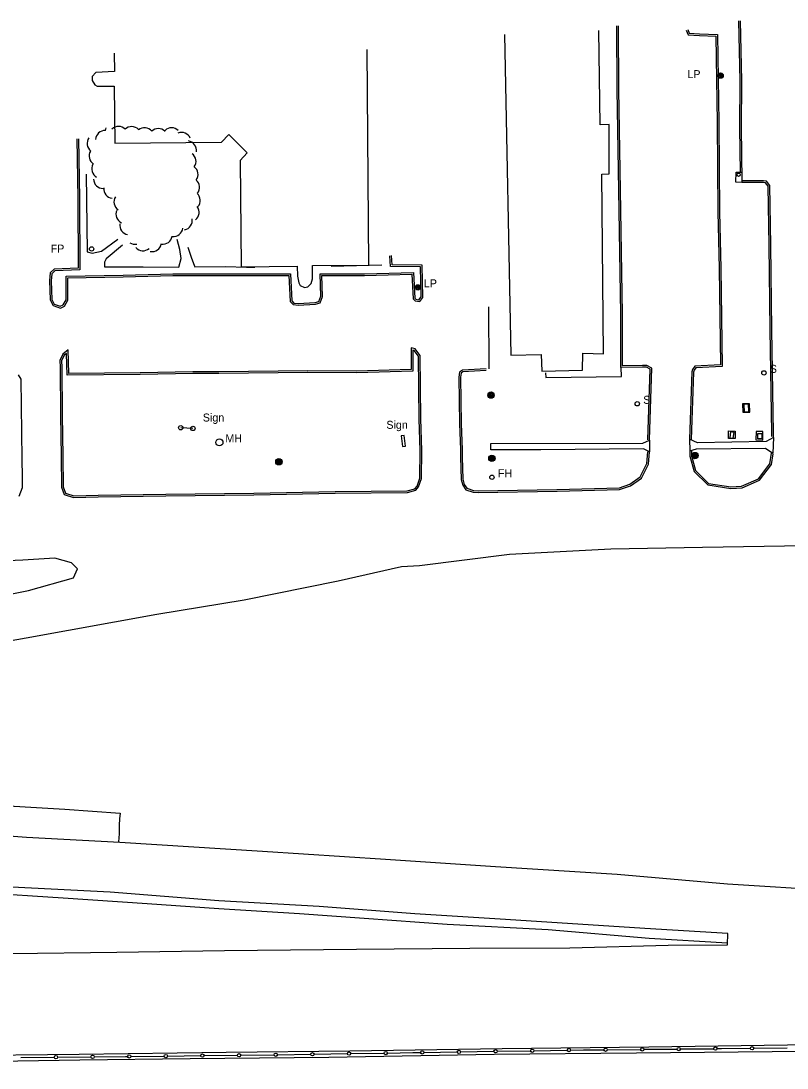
# Model space of a CAD drawing. Extents: x 2402803 to 2427059, y 6985292 to 6997652.
# Drawn here: x 2425538 to 2425998, y 6991512 to 6992141 of the extents above; entities that cross this region are included whole.
import ezdxf

# ---------------------------------------------------------------- set-up
doc = ezdxf.new("R2010")
doc.units = 0
for name, color, linetype in [('p_drainage conc drain', 7, 'Continuous'), ('p_dtm retaining wall', 7, 'Continuous'), ('p_dtm sidewalk', 7, 'Continuous'), ('p_road - paved curb', 7, 'Continuous'), ('p_road bridge end', 7, 'Continuous'), ('p_road guard fences', 7, 'Continuous'), ('p_structure building', 7, 'Continuous'), ('p_structure general', 7, 'Continuous'), ('p_structure sign', 7, 'Continuous'), ('p_structure slab', 7, 'Continuous'), ('p_utility manhole', 7, 'Continuous'), ('p_veg woods', 7, 'Continuous')]:
    doc.layers.add(name, color=color, linetype=linetype)

msp = doc.modelspace()

# ---------------------------------------------------------------- linework, layer by layer
at = {"layer": 'p_drainage conc drain'}
for points in [[(2425439.41, 6991659.62), (2425443.14, 6991665.49), (2425442.87, 6991669.2), (2425440.23, 6991671.35), (2425440.28, 6991674.93), (2425443.82, 6991677.28), (2425476.02, 6991674.13), (2425513.59, 6991670.74), (2425564.74, 6991667.79), (2425597.79, 6991665.44), (2425597.41, 6991662.04), (2425597.3, 6991658.17), (2425597.26, 6991652.91), (2425596.94, 6991648.1)], [(2425437.28, 6991626.94), (2425468.83, 6991622.16), (2425514.34, 6991617.86), (2425563.69, 6991614.65), (2425613.98, 6991611.18), (2425657.05, 6991608.08), (2425705.53, 6991605.21), (2425744.25, 6991602.47), (2425794.1, 6991598.7), (2425854.82, 6991595.66), (2425915.44, 6991590.45), (2425962.48, 6991587.5)]]:
    msp.add_lwpolyline(points, dxfattribs=at)
at = {"layer": 'p_dtm retaining wall'}
msp.add_line((2425819.28, 6991931.9), (2425819.07, 6991969.14), dxfattribs=at)
at = {"layer": 'p_dtm sidewalk'}
for points in [[(2425577.51, 6992048.75), (2425578.05, 6992002.16), (2425581.01, 6992001.25), (2425586.7, 6992002.48), (2425596.36, 6992009.68)], [(2425599.18, 6992006.01), (2425589.48, 6991997.99), (2425588.37, 6991995.97), (2425588.54, 6991993.04), (2425611.62, 6991993.14), (2425633.01, 6991992.95), (2425634.44, 6991998.14), (2425633.71, 6992003.57), (2425632, 6992009.42)], [(2425638.42, 6992004.97), (2425640.67, 6991998.27), (2425642.37, 6991994.13), (2425642.65, 6991993.04), (2425661.07, 6991993.25), (2425673.75, 6991992.88), (2425678.78, 6991992.88)], [(2425754.87, 6991994.04), (2425724.6, 6991993.26)], [(2425853.11, 6991929.47), (2425853.36, 6991926.71), (2425898.7, 6991927.42), (2425898.56, 6991932.73)], [(2425915.6, 6991882.06), (2425912.05, 6991883.94), (2425850.27, 6991883.38), (2425820.36, 6991883.28), (2425820.27, 6991887.21), (2425911.69, 6991887.34), (2425915.6, 6991889.05)], [(2425990.06, 6991890.74), (2425985.55, 6991888.4), (2425944.39, 6991887.6), (2425939.66, 6991889.63)], [(2425939.72, 6991882.72), (2425943.72, 6991884), (2425985.29, 6991884.31), (2425989.66, 6991881.27)]]:
    msp.add_lwpolyline(points, dxfattribs=at)
at = {"layer": 'p_road - paved curb'}
for points in [[(2425914.6, 6991889.29), (2425914.6, 6991889.3), (2425916.05, 6991931.72), (2425913.79, 6991932.84), (2425911.44, 6991932.9), (2425898.41, 6991932.73), (2425898.34, 6991964.8), (2425897.4, 6992026.93), (2425896.11, 6992099.53), (2425895.96, 6992137.7)], [(2425915.6, 6991889.05), (2425915.6, 6991889.29), (2425917.07, 6991932.33), (2425914.04, 6991933.83), (2425911.45, 6991933.9), (2425899.41, 6991933.74), (2425899.34, 6991964.81), (2425898.4, 6992026.95), (2425897.11, 6992099.54), (2425896.96, 6992137.7)], [(2425970.18, 6992049.66), (2425969.88, 6992076.56), (2425970.04, 6992104.65), (2425969.31, 6992140.6)], [(2425990.06, 6991890.74), (2425990.1, 6991893.6), (2425988.97, 6991955.25), (2425988.39, 6992006.14), (2425987.8, 6992041.9), (2425985.83, 6992044.46), (2425984.04, 6992044.71), (2425971.24, 6992044.79), (2425970.88, 6992076.56), (2425971.04, 6992104.66), (2425970.31, 6992140.62)], [(2425937.65, 6992135.02), (2425938.8, 6992132.34), (2425945.62, 6992131.86), (2425955.42, 6992131.49), (2425956.12, 6992079.66), (2425956.67, 6992026.04), (2425957.38, 6991992.19), (2425958.2, 6991934.27), (2425942.86, 6991933.46), (2425941.49, 6991931.62), (2425941.05, 6991930.13), (2425939.66, 6991889.63)], [(2425938.57, 6992135.41), (2425939.48, 6992133.29), (2425945.67, 6992132.86), (2425956.41, 6992132.45), (2425957.12, 6992079.67), (2425957.67, 6992026.06), (2425958.38, 6991992.21), (2425959.21, 6991933.32), (2425943.38, 6991932.49), (2425942.4, 6991931.17), (2425942.05, 6991929.97), (2425940.66, 6991889.6)], [(2425571.84, 6992069.86), (2425572.35, 6992034.19), (2425572.62, 6991992.3), (2425558.24, 6991991.66), (2425555.81, 6991989.43), (2425555.36, 6991984.83), (2425555.8, 6991973.27), (2425557.55, 6991969.86), (2425561.98, 6991968.4), (2425564.4, 6991969.49), (2425566.52, 6991973.13), (2425566.45, 6991986.56), (2425599.64, 6991987.12), (2425629.45, 6991987.82), (2425685.76, 6991987.87), (2425699.19, 6991987.88), (2425700, 6991972.38), (2425701.71, 6991970.46), (2425704.74, 6991970.14), (2425715.06, 6991970.7), (2425717.81, 6991971.58), (2425719.35, 6991975.41), (2425718.99, 6991987.85), (2425744.57, 6991987.88), (2425772.99, 6991988.66), (2425773.74, 6991974.01), (2425774.86, 6991972.73), (2425777.67, 6991972.3), (2425779.45, 6991974.78), (2425779.21, 6991994.03), (2425761.15, 6991994.32), (2425760.77, 6991999.9)], [(2425572.84, 6992069.87), (2425573.35, 6992034.2), (2425573.63, 6991991.34), (2425558.65, 6991990.68), (2425556.77, 6991988.95), (2425556.36, 6991984.8), (2425556.79, 6991973.53), (2425558.25, 6991970.68), (2425561.92, 6991969.47), (2425563.7, 6991970.27), (2425565.52, 6991973.4), (2425565.44, 6991987.54), (2425599.62, 6991988.12), (2425629.44, 6991988.82), (2425685.76, 6991988.87), (2425700.14, 6991988.88), (2425700.98, 6991972.78), (2425702.2, 6991971.41), (2425704.77, 6991971.14), (2425714.88, 6991971.69), (2425717.06, 6991972.39), (2425718.34, 6991975.59), (2425717.96, 6991988.85), (2425744.56, 6991988.88), (2425773.94, 6991989.69), (2425774.72, 6991974.41), (2425775.37, 6991973.66), (2425777.22, 6991973.38), (2425778.45, 6991975.1), (2425778.22, 6991993.05), (2425760.21, 6991993.33), (2425759.79, 6991999.62)], [(2425989.07, 6991891.23), (2425989.1, 6991893.6), (2425987.97, 6991955.24), (2425987.39, 6992006.13), (2425986.81, 6992041.55), (2425985.29, 6992043.53), (2425983.97, 6992043.71), (2425970.98, 6992043.8)], [(2425641.56, 6991930.11), (2425609.79, 6991929.52), (2425567.08, 6991929.19), (2425566.68, 6991943.25), (2425563.48, 6991940.7), (2425561.72, 6991936.99), (2425561.77, 6991932.84), (2425561.97, 6991904.04), (2425562.37, 6991879.5), (2425562.6, 6991860.94), (2425564.21, 6991856.54), (2425569.91, 6991854.79), (2425584.68, 6991855.04)], [(2425584.66, 6991856.04), (2425625.32, 6991856.69), (2425678.02, 6991857.36), (2425726.91, 6991858.43), (2425770.22, 6991858.81), (2425774.77, 6991860.01), (2425776.06, 6991861.61), (2425777.82, 6991866.35), (2425777.9, 6991882.89), (2425777.31, 6991901.82), (2425776.9, 6991939.58), (2425774.36, 6991942.97), (2425773.63, 6991943.21), (2425773.6, 6991930.62), (2425739.74, 6991929.52), (2425710.4, 6991929.77)], [(2425584.68, 6991855.04), (2425625.33, 6991855.69), (2425678.04, 6991856.36), (2425726.93, 6991857.43), (2425770.35, 6991857.81), (2425775.34, 6991859.13), (2425776.94, 6991861.11), (2425778.82, 6991866.17), (2425778.9, 6991882.9), (2425778.31, 6991901.84), (2425777.9, 6991939.92), (2425774.97, 6991943.82), (2425772.63, 6991944.59), (2425772.6, 6991931.59), (2425739.73, 6991930.52), (2425710.41, 6991930.77)], [(2425641.58, 6991929.11), (2425609.8, 6991928.52), (2425566.11, 6991928.18), (2425565.74, 6991941.22), (2425564.28, 6991940.06), (2425562.72, 6991936.77), (2425562.77, 6991932.85), (2425562.97, 6991904.05), (2425563.37, 6991879.51), (2425563.6, 6991861.12), (2425564.98, 6991857.35), (2425570.05, 6991855.79), (2425584.66, 6991856.04)], [(2425710.41, 6991930.77), (2425657.16, 6991930.2), (2425641.56, 6991930.11)], [(2425710.42, 6991929.77), (2425657.17, 6991929.2), (2425641.57, 6991929.11)], [(2425817.53, 6991931.86), (2425803.31, 6991931.11), (2425801.52, 6991930.02), (2425801.17, 6991926.9), (2425801.61, 6991898.83), (2425802.08, 6991883.51), (2425802.06, 6991878.99), (2425802.47, 6991865.52), (2425803.45, 6991862.08), (2425805.4, 6991859.4), (2425809.76, 6991857.92), (2425812.74, 6991857.75), (2425860.08, 6991858.51), (2425897.67, 6991859.5), (2425904.19, 6991861.76), (2425910.7, 6991866.38), (2425915.01, 6991874.82), (2425915.6, 6991882.06)], [(2425817.58, 6991930.86), (2425803.61, 6991930.12), (2425802.46, 6991929.42), (2425802.17, 6991926.85), (2425802.61, 6991898.85), (2425803.08, 6991883.52), (2425803.06, 6991879), (2425803.47, 6991865.67), (2425804.36, 6991862.52), (2425806.02, 6991860.24), (2425809.95, 6991858.91), (2425812.76, 6991858.75), (2425860.06, 6991859.51), (2425897.49, 6991860.5), (2425903.73, 6991862.66), (2425909.92, 6991867.05), (2425914.03, 6991875.1), (2425914.61, 6991882.22)], [(2425537.29, 6991855.5), (2425539.24, 6991860.65), (2425539.14, 6991867.17), (2425539.1, 6991877.81), (2425538.41, 6991925.69), (2425536.84, 6991928.35)], [(2425915.6, 6991889.05), (2425915.6, 6991882.06)], [(2425939.57, 6991889.82), (2425939.58, 6991889.48)], [(2425939.66, 6991889.63), (2425939.72, 6991882.72)], [(2425940.57, 6991889.84), (2425940.58, 6991889.31)], [(2425990.06, 6991890.74), (2425989.66, 6991881.27)], [(2425939.72, 6991882.72), (2425939.79, 6991879.51), (2425942.37, 6991870.33), (2425950.61, 6991862.24), (2425964.46, 6991860.23), (2425971.14, 6991860.58), (2425981.65, 6991865.07), (2425988.86, 6991874.45), (2425989.73, 6991881.02)], [(2425940.72, 6991882.72), (2425940.79, 6991879.66), (2425943.26, 6991870.86), (2425951.08, 6991863.18), (2425964.51, 6991861.23), (2425970.91, 6991861.57), (2425981.02, 6991865.89), (2425987.9, 6991874.85), (2425988.76, 6991881.29)], [(2426371.81, 6991831.46), (2426315.96, 6991830.34), (2426270.9, 6991829.73), (2426220.32, 6991829.41), (2426154.42, 6991827.74), (2426088.33, 6991828.08), (2426009.11, 6991825.67), (2425947.32, 6991824.73), (2425892.45, 6991823.66), (2425831.57, 6991820.54), (2425777.45, 6991813.78), (2425766.68, 6991813.23), (2425728.7, 6991804.48), (2425672.29, 6991793.11), (2425619.95, 6991784.49), (2425541.53, 6991770.42), (2425482.92, 6991759.88), (2425431.21, 6991750.94), (2425398.84, 6991746.48), (2425373.59, 6991740.41)], [(2425333.79, 6991753.51), (2425345.84, 6991756.83), (2425368.19, 6991762.33), (2425417.06, 6991773.81), (2425465.13, 6991783.22), (2425498.51, 6991790.19), (2425542.78, 6991798.92), (2425569.78, 6991806.47), (2425572.17, 6991811.85), (2425568.66, 6991815.51), (2425558.64, 6991818.29), (2425539.4, 6991817.09), (2425479.95, 6991814.5), (2425433.6, 6991812.78), (2425380.24, 6991810.27), (2425345.87, 6991810.41), (2425288.61, 6991809.84), (2425263.14, 6991809.59)], [(2425271.85, 6991694.24), (2425327.96, 6991680.09), (2425374.84, 6991670), (2425412.95, 6991663.27), (2425440.61, 6991659.45), (2425497.59, 6991654.28), (2425541.62, 6991650.88), (2425597.65, 6991648.06), (2425683.3, 6991642.64), (2425757.22, 6991637.86), (2425823.22, 6991633.34), (2425896.23, 6991628.7), (2425962.36, 6991623.03), (2426026.15, 6991618.89), (2426109.37, 6991612.96), (2426180.51, 6991608.46), (2426248.67, 6991603.94), (2426333.4, 6991599.19), (2426394.26, 6991597.13), (2426457.46, 6991596.63)], [(2425532.5, 6991581.23), (2425595.95, 6991581.97), (2425660.52, 6991582.92), (2425739.67, 6991583.76), (2425807.69, 6991584.45), (2425867.81, 6991584.49), (2425926.73, 6991586.11), (2425962.46, 6991586.37), (2425962.57, 6991593.22), (2425912.81, 6991596.14), (2425829.21, 6991601.61), (2425774.77, 6991605), (2425717.33, 6991609.34), (2425657.12, 6991612.87), (2425591.77, 6991617.93), (2425520.8, 6991621.63)], [(2425273.64, 6991512.46), (2425341.42, 6991514.53), (2425408.43, 6991515.36), (2425499.01, 6991516.25), (2425573.58, 6991517.31), (2425639.92, 6991518.13), (2425723.04, 6991519.09), (2425822.41, 6991520.72), (2425907.7, 6991521.56), (2426009.69, 6991522.6), (2426135, 6991524.42), (2426259.67, 6991526.43), (2426376.91, 6991527.51), (2426458.89, 6991528.85)], [(2425274.55, 6991517.59), (2425343.83, 6991518.19), (2425422.19, 6991518.97), (2425496.73, 6991519.95), (2425573.23, 6991520.73), (2425661.44, 6991521.95), (2425735.67, 6991522.82), (2425827.24, 6991524.28), (2425915.21, 6991525.24), (2426012.16, 6991526.68), (2426108.13, 6991527.64), (2426213.75, 6991529.72), (2426297.51, 6991530.6), (2426392.07, 6991531.23), (2426458.87, 6991532.45)]]:
    msp.add_lwpolyline(points, dxfattribs=at)
at = {"layer": 'p_road bridge end'}
msp.add_lwpolyline([(2425971.08, 6992049.91), (2425970.98, 6992043.78), (2425967.47, 6992043.84), (2425967.57, 6992049.97)], close=True, dxfattribs=at)
at = {"layer": 'p_road guard fences'}
for p, q in [((2425736.24, 6991521.13), (2425756.23, 6991521.45)), ((2425780.22, 6991521.84), (2425800.22, 6991522.15)), ((2425802.22, 6991522.19), (2425822.21, 6991522.5)), ((2425824.21, 6991522.54), (2425844.21, 6991522.85)), ((2425846.21, 6991522.89), (2425866.21, 6991523.2)), ((2425890.2, 6991523.49), (2425910.2, 6991523.68)), ((2425912.19, 6991523.7), (2425932.19, 6991523.88)), ((2425934.19, 6991523.9), (2425954.18, 6991524.09)), ((2425978.18, 6991524.36), (2425998.17, 6991524.6)), ((2425538.29, 6991518.79), (2425558.28, 6991518.98)), ((2425560.28, 6991519), (2425580.28, 6991519.19)), ((2425604.27, 6991519.43), (2425624.27, 6991519.65)), ((2425626.27, 6991519.68), (2425646.27, 6991519.9)), ((2425648.27, 6991519.93), (2425668.26, 6991520.15)), ((2425670.26, 6991520.18), (2425690.26, 6991520.41)), ((2425714.25, 6991520.78), (2425734.24, 6991521.1))]:
    msp.add_line(p, q, dxfattribs=at)
for points in [[(2425758.23, 6991521.48), (2425773.56, 6991521.73), (2425778.22, 6991521.8)], [(2425868.21, 6991523.24), (2425875.97, 6991523.36), (2425888.2, 6991523.47)], [(2425956.18, 6991524.11), (2425958.84, 6991524.13), (2425976.18, 6991524.34)], [(2425582.28, 6991519.21), (2425601.14, 6991519.39), (2425602.27, 6991519.4)], [(2425692.26, 6991520.43), (2425692.44, 6991520.43), (2425712.25, 6991520.75)]]:
    msp.add_lwpolyline(points, dxfattribs=at)
for centre in [(2425691.26, 6991520.42), (2425713.25, 6991520.76), (2425735.24, 6991521.12), (2425757.23, 6991521.47), (2425779.22, 6991521.82), (2425801.22, 6991522.17), (2425823.21, 6991522.52), (2425845.21, 6991522.87), (2425867.21, 6991523.22), (2425889.2, 6991523.48), (2425911.2, 6991523.69), (2425933.19, 6991523.89), (2425955.18, 6991524.1), (2425977.18, 6991524.35), (2425559.28, 6991518.99), (2425581.28, 6991519.2), (2425603.27, 6991519.41), (2425625.27, 6991519.66), (2425647.27, 6991519.92), (2425669.26, 6991520.17)]:
    msp.add_circle(centre, 1, dxfattribs=at)
at = {"layer": 'p_structure building'}
for points in [[(2425828.56, 6992132.4), (2425832.41, 6991940.18), (2425850.57, 6991940.54), (2425851.02, 6991930.43), (2425875.37, 6991931.09), (2425875.57, 6991941.33), (2425887.91, 6991940.83), (2425886.95, 6992048.78), (2425891.34, 6992048.85), (2425891.37, 6992078.47), (2425886.01, 6992078.22), (2425885.2, 6992134.87)], [(2425594.17, 6992121.32), (2425594.37, 6992110.39), (2425583.16, 6992109.69), (2425581.1, 6992107.25), (2425581.06, 6992104.94), (2425582.58, 6992102.37), (2425584.15, 6992101.55), (2425594.25, 6992101.4), (2425594.66, 6992067.28), (2425658.69, 6992067.94), (2425663.15, 6992072.42), (2425674.13, 6992061.54), (2425669.81, 6992056.8), (2425670.48, 6991993.08), (2425704.15, 6991993.56), (2425704.29, 6991987.49), (2425705.11, 6991983.49), (2425705.95, 6991981.93), (2425708.53, 6991980.66), (2425710.48, 6991981.09), (2425712.58, 6991983.1), (2425713.26, 6991985.87), (2425713.24, 6991994.01), (2425747.16, 6991994.2), (2425746.11, 6992123.43)]]:
    msp.add_lwpolyline(points, dxfattribs=at)
at = {"layer": 'p_structure general'}
msp.add_lwpolyline([(2425769.22, 6991885.53), (2425768.34, 6991891.96), (2425766.44, 6991891.7), (2425767.32, 6991885.27)], close=True, dxfattribs=at)
msp.add_circle((2425969.04, 6992048.38), 1, dxfattribs=at)
at = {"layer": 'p_structure sign'}
msp.add_line((2425641.53, 6991896.15), (2425634.21, 6991896.62), dxfattribs=at)
for centre in [(2425984.26, 6991929.51), (2425908.26, 6991910.94), (2425634.2, 6991896.61), (2425641.52, 6991896.14)]:
    msp.add_circle(centre, 1.3, dxfattribs=at)
at = {"layer": 'p_structure slab'}
for points in [[(2425971.51, 6991910.9), (2425971.65, 6991905.9), (2425975.81, 6991906.02), (2425975.67, 6991911.02)], [(2425962.92, 6991890.2), (2425963.05, 6991894.7), (2425967.09, 6991894.58), (2425966.96, 6991890.08)], [(2425979.51, 6991889.36), (2425983.54, 6991889.21), (2425983.72, 6991894.27), (2425979.69, 6991894.42)]]:
    msp.add_lwpolyline(points, close=True, dxfattribs=at)
at = {"layer": 'p_utility manhole'}
for points in [[(2425972.21, 6991910.56), (2425972.36, 6991906.22), (2425975.22, 6991906.32), (2425975.07, 6991910.66)], [(2425963.73, 6991890.61), (2425965.88, 6991890.28), (2425966.41, 6991893.77), (2425964.26, 6991894.1)], [(2425983.08, 6991889.88), (2425980.64, 6991889.84), (2425980.59, 6991893.11), (2425983.03, 6991893.15)]]:
    msp.add_lwpolyline(points, close=True, dxfattribs=at)
for centre, radius in [((2425958.3, 6992107.84), 1.6), ((2425958.3, 6992107.84), 1.3), ((2425958.3, 6992107.84), 1), ((2425958.3, 6992107.84), 0.539), ((2425958.3, 6992107.84), 0.192), ((2425580.72, 6992003.83), 1.3), ((2425776.59, 6991980.81), 1.6), ((2425776.59, 6991980.81), 1.3), ((2425776.59, 6991980.81), 1), ((2425776.59, 6991980.81), 0.539), ((2425776.59, 6991980.81), 0.192), ((2425820.46, 6991916.14), 1.9), ((2425820.46, 6991916.14), 1.44), ((2425820.46, 6991916.14), 0.973), ((2425820.46, 6991916.14), 0.539), ((2425820.46, 6991916.14), 0.192), ((2425657.45, 6991887.81), 2.1), ((2425820.99, 6991878.26), 1.9), ((2425820.99, 6991878.26), 1.44), ((2425942.85, 6991879.91), 1.9), ((2425942.85, 6991879.91), 1.44), ((2425942.85, 6991879.91), 0.973), ((2425942.85, 6991879.91), 0.539), ((2425942.85, 6991879.91), 0.192), ((2425693.11, 6991876.17), 1.9), ((2425693.11, 6991876.17), 1.44), ((2425693.11, 6991876.17), 0.973), ((2425693.11, 6991876.17), 0.539), ((2425693.11, 6991876.17), 0.192), ((2425820.99, 6991878.26), 0.973), ((2425820.99, 6991878.26), 0.539), ((2425820.99, 6991878.26), 0.192), ((2425821.03, 6991866.88), 1.3)]:
    msp.add_circle(centre, radius, dxfattribs=at)
at = {"layer": 'p_veg woods'}
for centre, start, end in [((2425588.71, 6992069.25), 87.47697, 177.47697), ((2425594.58, 6992074.62), 160.29043, 177.47697), ((2425596.79, 6992071.72), 43.95074, 133.95074), ((2425604.78, 6992071.57), 43.95074, 133.95074), ((2425612.44, 6992070.87), 39.53229, 129.53229), ((2425620.78, 6992070.41), 44.73636, 134.73636), ((2425628.75, 6992070.87), 44.74857, 134.74857), ((2425583.65, 6992067.1), 143.06939, 233.06939), ((2425634.72, 6992068.08), 22.6018, 112.6018), ((2425638, 6992063.02), 351.18436, 81.18436), ((2425584.85, 6992059.58), 148.54764, 238.54764), ((2425637.73, 6992056.41), 324.23507, 54.23507), ((2425586.46, 6992051.87), 150.3754, 240.3754), ((2425638.98, 6992048.52), 324.12074, 54.12074), ((2425587.53, 6992045.83), 181.17673, 271.17673), ((2425639.84, 6992040.81), 320.70042, 50.70042), ((2425593.66, 6992039.87), 173.33609, 263.33609), ((2425640.28, 6992032.96), 318.66043, 48.66043), ((2425599.8, 6992032), 146.77372, 236.77372), ((2425600.93, 6992024.77), 157.05096, 247.05096), ((2425639.59, 6992025.8), 307.14037, 37.14037), ((2425603.3, 6992017.99), 169.64333, 259.64333), ((2425635.51, 6992020.86), 280.52546, 10.52546), ((2425623.46, 6992012.35), 261.39426, 351.39426), ((2425629.83, 6992016.98), 263.04889, 353.04889), ((2425606.71, 6992012.31), 238.02719, 281.62034), ((2425616.99, 6992007.91), 259.48855, 349.48855), ((2425611.62, 6992008.4), 220.28114, 310.28114)]:
    msp.add_arc(centre, 5.65, start, end, dxfattribs=at)

# ---------------------------------------------------------------- texts
at = {"layer": 'p_structure sign'}
for s, p in [('  S', (2425984.25, 6991929.5)), ('  S', (2425908.25, 6991910.93)), ('Sign', (2425647.48, 6991900.31)), ('Sign', (2425757.66, 6991895.94))]:
    msp.add_text(s, height=4.8, dxfattribs=at).set_placement(p)
at = {"layer": 'p_utility manhole'}
for s, p in [('  LP', (2425934.78, 6992106.3)), ('  FP', (2425552.57, 6992001.64)), ('  LP', (2425776.59, 6991980.81)), ('  MH', (2425657.45, 6991887.81)), ('  FH', (2425821.02, 6991866.87))]:
    msp.add_text(s, height=4.8, dxfattribs=at).set_placement(p)

doc.saveas('drawing.dxf')
